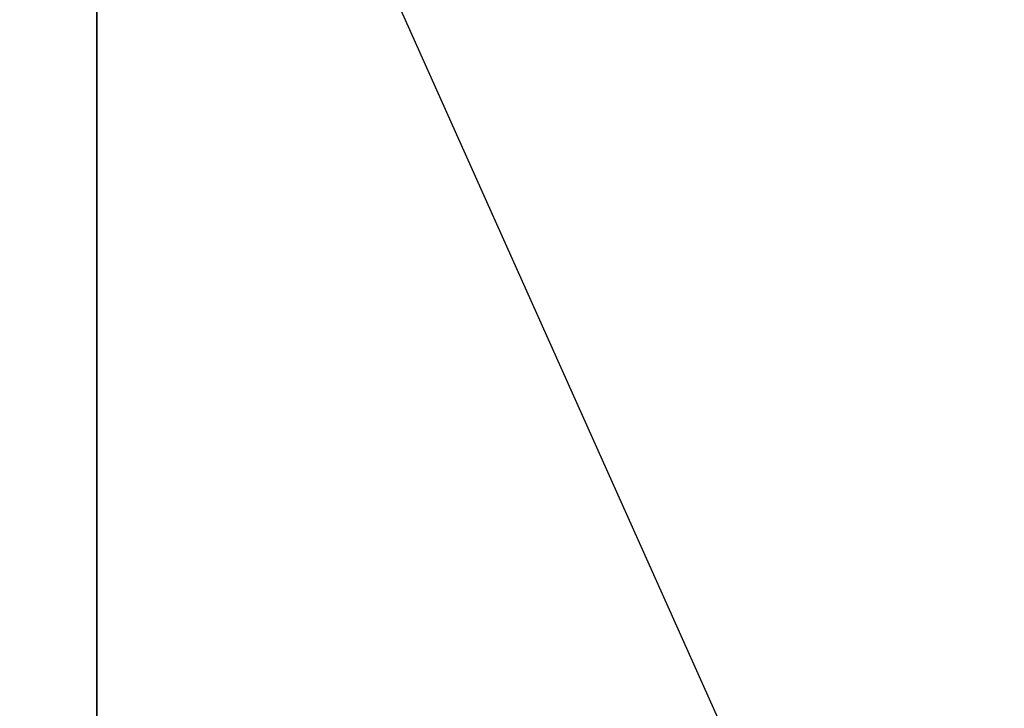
# Model space of a CAD drawing. Extents: x 0 to 80, y 0 to 80.
# Tile 638 of 656: x 10.00526 to 10.01637, y 35.40674 to 35.41451. Entities that reach past the tile are written whole.
import ezdxf

# ---------------------------------------------------------------- set-up
doc = ezdxf.new("R2010")
doc.units = 0
doc.header["$LTSCALE"] = 25.4
doc.layers.get('0').update_dxf_attribs({"color": 13, "linetype": 'CONTINUOUS'})

# ---------------------------------------------------------------- blocks, each defined once
blk = doc.blocks.new('ORBIT-I-KINKIET-20-7806-78')
at = {"color": 7}
for p, q in [((26.402742, 35.76836, 302.383881), (26.457474, 35.64608, 302.336853)), ((26.402742, 35.64608, 302.383881), (26.402742, 35.76836, 302.383881))]:
    blk.add_line(p, q, dxfattribs=at)
mesh = blk.add_polyface(dxfattribs=at)
corners = [(26.402742, 35.64608, 302.383881), (25.678438, 35.76836, 302.75235), (26.402742, 35.76836, 302.383881)]
mesh.append_faces([[corners[k] for k in face] for face in [(0, 1, 2)]], dxfattribs={"color": 7})
mesh = blk.add_polyface(dxfattribs=at)
corners = [(26.402742, 35.64608, 302.383881), (25.678438, 35.64608, 302.75235), (25.678438, 35.76836, 302.75235)]
mesh.append_faces([[corners[k] for k in face] for face in [(0, 1, 2)]], dxfattribs={"color": 7})
mesh = blk.add_polyface(dxfattribs=at)
corners = [(26.884285, 35.76836, 346.246277), (26.13513, 35.64608, 345.893158), (26.884285, 35.64608, 346.246277)]
mesh.append_faces([[corners[k] for k in face] for face in [(0, 1, 2)]], dxfattribs={"color": 7})
mesh = blk.add_polyface(dxfattribs=at)
corners = [(26.884285, 35.76836, 346.246277), (26.13513, 35.76836, 345.893158), (26.13513, 35.64608, 345.893158)]
mesh.append_faces([[corners[k] for k in face] for face in [(0, 1, 2)]], dxfattribs={"color": 7})

msp = doc.modelspace()

# ---------------------------------------------------------------- block references
at = {"color": 0}
msp.add_blockref('ORBIT-I-KINKIET-20-7806-78', (-16.396614, -0.346078, -57.5), dxfattribs=at)

doc.saveas('drawing.dxf')
